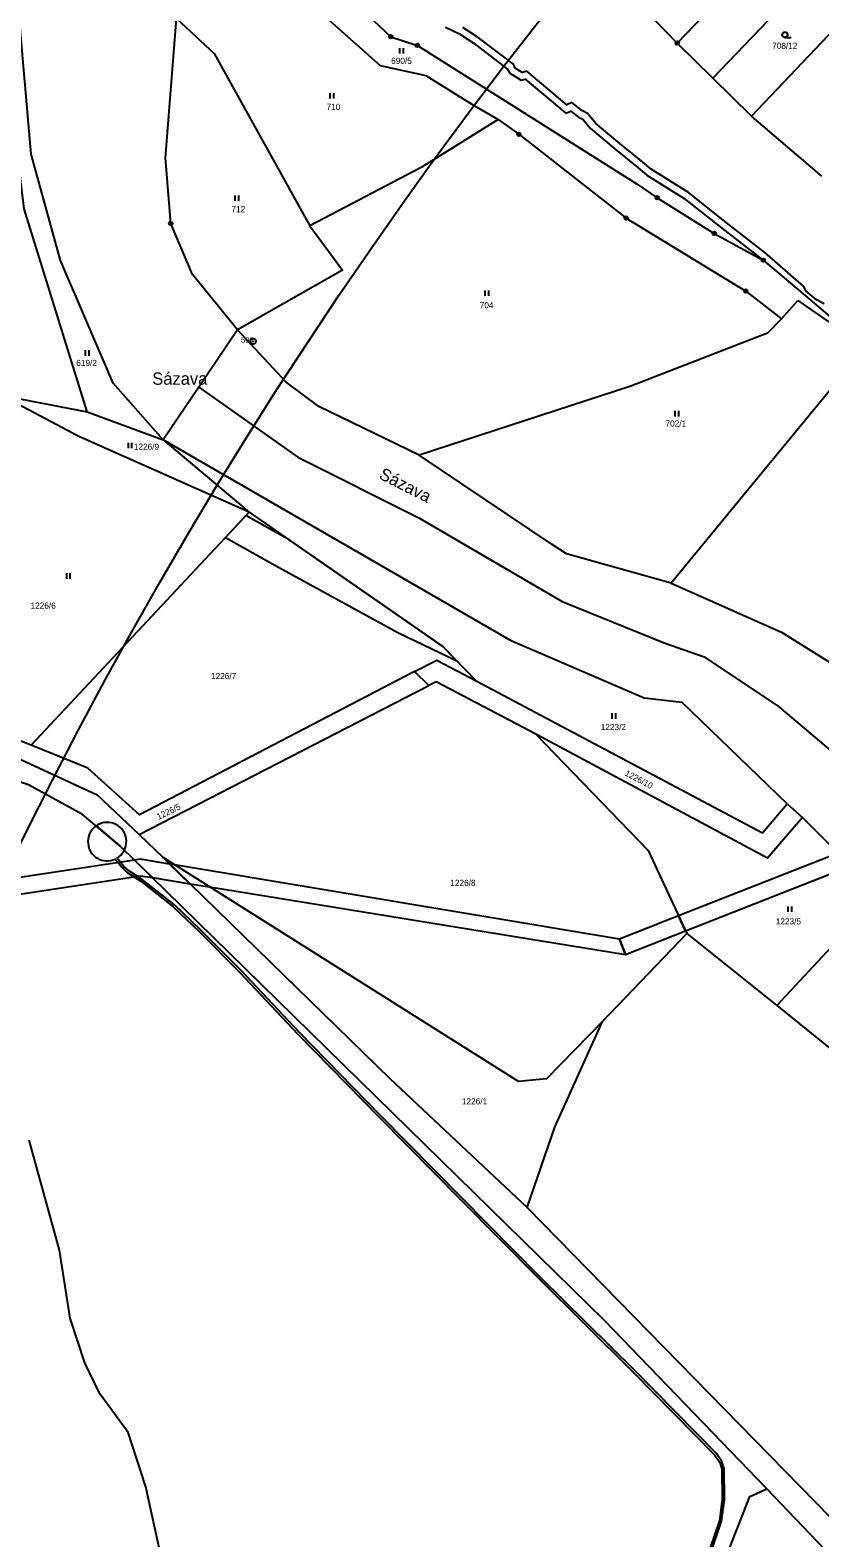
# Model space of a CAD drawing. Extents: x -680203 to -673936, y -1102717 to -1093650.
# Drawn here: x -677570.1 to -677352.7, y -1099023.8 to -1098609.1 of the extents above; entities that cross this region are included whole.
import ezdxf

# ---------------------------------------------------------------- set-up
doc = ezdxf.new("R2010")
doc.units = 0
for name, color, linetype in [('_Ideová část', 7, 'Continuous'), ('SOxx02xx_Koleje_param další_Popis10', 7, 'Continuous'), ('SOxx02xx_Staničení_Popis10', 7, 'Continuous'), ('SOxxxxxx_Koleje_hlavní_body_Popis10', 7, 'Continuous'), ('SOxxxxxx_Koleje_LN_parametry_Popis10', 7, 'Continuous'), ('SOxxxxxx_Osa_bod_P', 7, 'Continuous'), ('x_prac', 7, 'Continuous')]:
    doc.layers.add(name, color=color, linetype=linetype)

msp = doc.modelspace()

# ---------------------------------------------------------------- linework, layer by layer
at = {"layer": '_Ideová část'}
msp.add_circle((-676417.7, -1099401.52), 1287.12, dxfattribs=at)
at = {"layer": 'SOxx02xx_Koleje_param další_Popis10'}
for centre, radius in [((-677470.78, -1098610.89), 0.5), ((-677470.78, -1098610.89), 0.0303), ((-677463.5, -1098613.26), 0.5), ((-677463.5, -1098613.26), 0.0303), ((-677392, -1098612.62), 0.5), ((-677392, -1098612.62), 0.0303), ((-677435.58, -1098637.69), 0.5), ((-677435.58, -1098637.69), 0.0303), ((-677397.5, -1098655.19), 0.5), ((-677397.5, -1098655.19), 0.0303), ((-677531.37, -1098662.26), 0.5), ((-677406.06, -1098660.75), 0.5), ((-677406.06, -1098660.75), 0.0303), ((-677531.37, -1098662.26), 0.0303), ((-677381.81, -1098665), 0.5), ((-677381.81, -1098665), 0.0303), ((-677368.33, -1098672.35), 0.5), ((-677368.33, -1098672.35), 0.0303), ((-677373.11, -1098680.85), 0.5), ((-677373.11, -1098680.85), 0.0303), ((-677508.7, -1098694.67), 0.75), ((-677508.7, -1098694.67), 0.03)]:
    msp.add_circle(centre, radius, dxfattribs=at)
at = {"layer": 'SOxxxxxx_Koleje_hlavní_body_Popis10'}
for p, q in [((-677362.35, -1098611.09), (-677360.6, -1098611.09)), ((-677468.34, -1098615.5), (-677468.34, -1098614)), ((-677467.34, -1098615.5), (-677467.34, -1098614)), ((-677487.51, -1098627.91), (-677487.51, -1098626.41)), ((-677486.51, -1098627.91), (-677486.51, -1098626.41)), ((-677513.63, -1098656.03), (-677513.63, -1098654.53)), ((-677512.63, -1098656.03), (-677512.63, -1098654.53)), ((-677444.87, -1098682.19), (-677444.87, -1098680.69)), ((-677443.87, -1098682.19), (-677443.87, -1098680.69)), ((-677554.82, -1098698.64), (-677554.82, -1098697.14)), ((-677553.82, -1098698.64), (-677553.82, -1098697.14)), ((-677392.55, -1098715.32), (-677392.55, -1098713.82)), ((-677391.55, -1098715.32), (-677391.55, -1098713.82)), ((-677543.04, -1098724.08), (-677543.04, -1098722.58)), ((-677542.04, -1098724.08), (-677542.04, -1098722.58)), ((-677560.01, -1098759.98), (-677560.01, -1098758.48)), ((-677559.01, -1098759.98), (-677559.01, -1098758.48)), ((-677409.85, -1098798.51), (-677409.85, -1098797.01)), ((-677408.85, -1098798.51), (-677408.85, -1098797.01)), ((-677361.42, -1098851.66), (-677361.42, -1098850.16)), ((-677360.42, -1098851.66), (-677360.42, -1098850.16))]:
    msp.add_line(p, q, dxfattribs=at)
msp.add_circle((-677362.35, -1098610.34), 0.75, dxfattribs=at)
at = {"layer": 'SOxxxxxx_Koleje_LN_parametry_Popis10'}
for points in [[(-677455.76, -1098608.29), (-677451.93, -1098610.1), (-677447.91, -1098612.75), (-677438.66, -1098619.76), (-677438.09, -1098620.94), (-677434.92, -1098622.87), (-677433.86, -1098622.54), (-677422.66, -1098631.93), (-677421.3, -1098631.32), (-677419.14, -1098632.97), (-677417.94, -1098633.56), (-677415.85, -1098636.16), (-677409.05, -1098641.78), (-677402.7, -1098646.93), (-677400.32, -1098648.94), (-677390.08, -1098655.35), (-677379.73, -1098663.57), (-677369.1, -1098671.78), (-677368.33, -1098672.35), (-677357.29, -1098681.62), (-677350.63, -1098687.31)], [(-677351.57, -1098684.36), (-677353.69, -1098683.23), (-677356.6, -1098680.76), (-677357.11, -1098679.55), (-677367.84, -1098670.24), (-677378.49, -1098661.99), (-677388.92, -1098653.71), (-677399.14, -1098647.32), (-677401.42, -1098645.39), (-677407.79, -1098640.24), (-677414.41, -1098634.74), (-677416.66, -1098631.96), (-677418.08, -1098631.27), (-677421.02, -1098629), (-677422.34, -1098629.59), (-677433.4, -1098620.32), (-677434.64, -1098620.69), (-677436.55, -1098619.54), (-677437.08, -1098618.46), (-677446.75, -1098611.11), (-677450.95, -1098608.36)], [(-677386.18, -1099038.05), (-677379.78, -1099019.22), (-677378.98, -1099013.34), (-677379.11, -1099004.88), (-677379.72, -1099002.83), (-677381.17, -1099000.67), (-677403.75, -1098977.75), (-677429.85, -1098951.92), (-677451.25, -1098930.3), (-677473.71, -1098907.56), (-677495.93, -1098884.83), (-677511.98, -1098867.77), (-677523.12, -1098856.62), (-677530.37, -1098849.68), (-677539.25, -1098842.71), (-677543.01, -1098840.29), (-677544.34, -1098839.05), (-677546.16, -1098836.84), (-677545.66, -1098836.51), (-677545.2, -1098836.11), (-677544.79, -1098835.68), (-677544.43, -1098835.19), (-677544.13, -1098834.67), (-677545.29, -1098833.54), (-677551.9, -1098827.97), (-677552.39, -1098828.36), (-677552.83, -1098828.8), (-677553.22, -1098829.29), (-677553.55, -1098829.82), (-677553.81, -1098830.39), (-677554, -1098830.99), (-677554.12, -1098831.6), (-677554.17, -1098832.22), (-677554.14, -1098832.85), (-677554.04, -1098833.47), (-677553.87, -1098834.07), (-677553.63, -1098834.64), (-677553.32, -1098835.19), (-677552.95, -1098835.69), (-677552.53, -1098836.15), (-677552.05, -1098836.55), (-677551.53, -1098836.9), (-677550.97, -1098837.18), (-677550.38, -1098837.39), (-677549.77, -1098837.53), (-677549.15, -1098837.6), (-677548.52, -1098837.59), (-677547.9, -1098837.51), (-677547.3, -1098837.36), (-677546.71, -1098837.14), (-677544.78, -1098839.47), (-677543.37, -1098840.77), (-677539.59, -1098843.19), (-677530.77, -1098850.14), (-677523.54, -1098857.04), (-677512.42, -1098868.19), (-677496.37, -1098885.25), (-677474.13, -1098907.98), (-677451.67, -1098930.72), (-677430.27, -1098952.34), (-677404.17, -1098978.17), (-677381.63, -1099001.05), (-677380.26, -1099003.09), (-677379.71, -1099004.98), (-677379.58, -1099013.3), (-677380.36, -1099019.08), (-677386.76, -1099037.89)]]:
    msp.add_lwpolyline(points, dxfattribs=at)
for points in [[(-677516.32, -1098748.61), (-677502.7, -1098756.25), (-677468.92, -1098774.74), (-677452.67, -1098782.55), (-677456.46, -1098778.6), (-677498.82, -1098749.25), (-677510.7, -1098742.59)], [(-677551.9, -1098827.97), (-677545.29, -1098833.54), (-677544.13, -1098834.67), (-677543.88, -1098834.08), (-677543.7, -1098833.47), (-677543.6, -1098832.85), (-677543.57, -1098832.21), (-677543.62, -1098831.58), (-677543.74, -1098830.95), (-677543.94, -1098830.35), (-677544.21, -1098829.77), (-677544.55, -1098829.23), (-677544.95, -1098828.74), (-677545.41, -1098828.29), (-677545.91, -1098827.91), (-677546.46, -1098827.59), (-677547.04, -1098827.33), (-677547.65, -1098827.15), (-677548.28, -1098827.04), (-677548.92, -1098827.01), (-677549.55, -1098827.05), (-677550.18, -1098827.18), (-677550.78, -1098827.37), (-677551.36, -1098827.64)], [(-677391.61, -1098852.76), (-677389.71, -1098856.85), (-677344.23, -1098838.97), (-677347.69, -1098835.5)], [(-677594.16, -1098845.41), (-677594.95, -1098847.04), (-677591.76, -1098849.59), (-677539.68, -1098841.69), (-677536.43, -1098842.22), (-677541.36, -1098837.39)], [(-677541.36, -1098837.39), (-677536.43, -1098842.22), (-677526.1, -1098843.89), (-677531.67, -1098838.47), (-677539.66, -1098837.13)], [(-677531.67, -1098838.47), (-677526.1, -1098843.89), (-677520.66, -1098844.77), (-677406.24, -1098863.34), (-677407.88, -1098859.16), (-677530.32, -1098838.69)], [(-677391.61, -1098852.76), (-677407.88, -1098859.16), (-677406.24, -1098863.34), (-677389.71, -1098856.85)]]:
    msp.add_lwpolyline(points, close=True, dxfattribs=at)
at = {"layer": 'x_prac'}
for p, q in [((-677392, -1098612.62), (-677364.71, -1098584.23)), ((-677382.23, -1098622.28), (-677352.75, -1098591.51)), ((-677392, -1098612.62), (-677401.45, -1098602.97)), ((-677371.58, -1098632.77), (-677341.23, -1098600.84)), ((-677382.23, -1098622.28), (-677392, -1098612.62)), ((-677371.58, -1098632.77), (-677382.23, -1098622.28)), ((-677441.3, -1098633.68), (-677435.58, -1098637.69)), ((-677352.23, -1098649.23), (-677371.58, -1098632.77)), ((-677525.4, -1098676.32), (-677531.37, -1098662.26)), ((-677525.4, -1098676.32), (-677531.37, -1098662.26)), ((-677513.03, -1098691.52), (-677525.4, -1098676.32)), ((-677513.03, -1098691.52), (-677525.4, -1098676.32)), ((-677363.27, -1098688.5), (-677358.79, -1098683.47)), ((-677358.79, -1098683.47), (-677340.25, -1098696.29)), ((-677513.03, -1098691.52), (-677523.65, -1098707.25)), ((-677513.03, -1098691.52), (-677523.65, -1098707.25)), ((-677340.25, -1098696.29), (-677393.67, -1098761.23)), ((-677533.45, -1098721.78), (-677547.26, -1098706.22)), ((-677523.65, -1098707.25), (-677533.45, -1098721.78)), ((-677523.65, -1098707.25), (-677533.45, -1098721.78)), ((-677578.14, -1098709.44), (-677554.39, -1098714.03)), ((-677578.14, -1098709.44), (-677554.39, -1098714.03)), ((-677554.39, -1098714.03), (-677533.45, -1098721.78)), ((-677554.39, -1098714.03), (-677533.45, -1098721.78)), ((-677533.45, -1098721.78), (-677509.81, -1098741.64)), ((-677569.76, -1098805.74), (-677509.81, -1098741.64)), ((-677460.35, -1098789.36), (-677464.33, -1098785.48)), ((-677540.1, -1098830.38), (-677460.35, -1098789.36)), ((-677569.76, -1098805.74), (-677602.65, -1098793.14)), ((-677361.75, -1098821.91), (-677357.51, -1098825.67)), ((-677336.28, -1098846.92), (-677357.51, -1098825.67)), ((-677540.1, -1098830.38), (-677533.48, -1098836.7)), ((-677336.28, -1098846.92), (-677364.55, -1098877.39)), ((-677412.57, -1098881.81), (-677389.35, -1098857.62)), ((-677389.35, -1098857.62), (-677364.55, -1098877.39)), ((-677561.98, -1098944.73), (-677570.35, -1098914.44)), ((-677561.98, -1098944.73), (-677570.35, -1098914.44)), ((-677305.37, -1099074.97), (-677367.32, -1099010.38))]:
    msp.add_line(p, q, dxfattribs=at)
for points in [[(-677542.08, -1098549.23), (-677506.39, -1098575.18), (-677501.47, -1098581.06), (-677499.53, -1098583.76), (-677470.78, -1098610.89), (-677463.5, -1098613.26), (-677403.05, -1098651.43), (-677397.5, -1098655.19), (-677381.81, -1098665), (-677368.33, -1098672.35), (-677357.29, -1098681.62), (-677350.63, -1098687.31), (-677347.19, -1098690.31), (-677340.25, -1098696.29)], [(-677547.26, -1098706.22), (-677561.71, -1098672.43), (-677569.82, -1098643.17), (-677573.17, -1098604.17), (-677575.48, -1098567.84), (-677584.48, -1098549.87)], [(-677532.52, -1098568.52), (-677499.94, -1098595.4), (-677473.71, -1098618.83), (-677461.13, -1098621.56), (-677448.52, -1098629.47), (-677441.3, -1098633.68)], [(-677554.39, -1098714.03), (-677571.75, -1098658.2), (-677581.21, -1098580.72)], [(-677531.37, -1098662.26), (-677532.79, -1098644.23), (-677529.83, -1098605.89)], [(-677531.37, -1098662.26), (-677532.79, -1098644.23), (-677529.83, -1098605.89)], [(-677529.83, -1098605.89), (-677519.43, -1098615.53), (-677493.05, -1098662.91)], [(-677441.3, -1098633.68), (-677462.46, -1098646.89), (-677493.05, -1098662.91)], [(-677435.58, -1098637.69), (-677406.06, -1098660.75), (-677373.11, -1098680.85), (-677363.27, -1098688.5)], [(-677493.05, -1098662.91), (-677484.1, -1098675.1), (-677513.03, -1098691.52)], [(-677363.27, -1098688.5), (-677367.13, -1098692.46), (-677404.79, -1098707), (-677462.97, -1098726)], [(-677462.97, -1098726), (-677490.65, -1098712.6), (-677499.63, -1098705.9), (-677513.03, -1098691.52)], [(-677523.65, -1098707.25), (-677496.36, -1098726.5), (-677463.12, -1098743.24), (-677423.63, -1098766.22), (-677395.62, -1098777.6), (-677384.54, -1098781.45), (-677364.12, -1098795.14), (-677343.96, -1098812.15), (-677319.92, -1098839.94), (-677274.77, -1098889.8), (-677223.43, -1098939.53), (-677159.19, -1099000.98), (-677144.28, -1099017.61)], [(-677523.65, -1098707.25), (-677496.36, -1098726.5), (-677463.12, -1098743.24), (-677423.63, -1098766.22), (-677395.62, -1098777.6), (-677384.54, -1098781.45), (-677364.12, -1098795.14), (-677343.96, -1098812.15), (-677319.92, -1098839.94), (-677274.77, -1098889.8), (-677223.43, -1098939.53), (-677159.19, -1099000.98), (-677144.28, -1099017.61)], [(-677509.81, -1098741.64), (-677556.65, -1098720.86), (-677578.14, -1098709.44)], [(-677361.75, -1098821.91), (-677390.59, -1098794), (-677401.1, -1098792.87), (-677437.51, -1098777.19), (-677533.45, -1098721.78)], [(-677393.67, -1098761.23), (-677422.46, -1098753.16), (-677426.42, -1098750.56), (-677462.97, -1098726)], [(-677509.81, -1098741.64), (-677456.46, -1098778.6), (-677447.36, -1098788.08)], [(-677393.67, -1098761.23), (-677363.29, -1098774.69), (-677348.64, -1098783.88), (-677336.96, -1098795.11)], [(-677464.33, -1098785.48), (-677539.95, -1098824.98), (-677554.23, -1098812.13), (-677569.76, -1098805.74)], [(-677464.33, -1098785.48), (-677458.11, -1098782.35), (-677447.36, -1098788.08)], [(-677430.9, -1098802.77), (-677458.37, -1098788.34), (-677460.35, -1098789.36)], [(-677447.36, -1098788.08), (-677368.49, -1098829.91), (-677361.75, -1098821.91)], [(-677616.47, -1098798.15), (-677605.01, -1098798.89), (-677573.6, -1098809.3), (-677551.64, -1098819.43), (-677540.1, -1098830.38)], [(-677357.51, -1098825.67), (-677367.14, -1098836.84), (-677430.9, -1098802.77)], [(-677430.9, -1098802.77), (-677400, -1098834.72), (-677389.35, -1098857.62)], [(-677367.32, -1099010.38), (-677412.02, -1098964.01), (-677515.43, -1098862.79), (-677545.29, -1098833.54), (-677555.64, -1098824.82), (-677570.54, -1098816.67), (-677578.95, -1098813.94), (-677580.07, -1098816.11)], [(-677412.57, -1098881.81), (-677427.96, -1098897.59), (-677435.67, -1098898.31), (-677533.48, -1098836.7)], [(-677533.48, -1098836.7), (-677471.1, -1098897.48), (-677433.31, -1098932.92)], [(-677364.55, -1098877.39), (-677349.4, -1098889.6), (-677348.27, -1098885.71), (-677324.44, -1098890.73), (-677300.38, -1098914.33)], [(-677433.31, -1098932.92), (-677425.63, -1098910.89), (-677412.57, -1098881.81)], [(-677433.31, -1098932.92), (-677320.68, -1099048), (-677268.36, -1099103.79), (-677151.36, -1099228.44), (-677023.43, -1099362.67), (-676953.03, -1099435.84), (-676912.49, -1099477.46), (-676747.09, -1099565.35), (-676744.04, -1099568.39), (-676741.98, -1099577.46), (-676741.98, -1099581.73), (-676745.33, -1099599.57), (-676747, -1099620.91), (-676717.59, -1099627.77), (-676700.45, -1099640.19), (-676689.94, -1099647.2), (-676677.44, -1099668.39), (-676650.32, -1099692.78), (-676609.86, -1099712.22), (-676593.4, -1099759.48)], [(-677538.27, -1099009.82), (-677543.1, -1098994.84), (-677550.87, -1098984.21), (-677554.98, -1098975.68), (-677559.01, -1098963.4), (-677561.98, -1098944.73)], [(-677538.27, -1099009.82), (-677543.1, -1098994.84), (-677550.87, -1098984.21), (-677554.98, -1098975.68), (-677559.01, -1098963.4), (-677561.98, -1098944.73)], [(-677500.13, -1099123.21), (-677511.54, -1099081.95), (-677522.16, -1099057.83), (-677532.17, -1099037.37), (-677538.27, -1099009.82)], [(-677500.13, -1099123.21), (-677511.54, -1099081.95), (-677522.16, -1099057.83), (-677532.17, -1099037.37), (-677538.27, -1099009.82)], [(-677355.98, -1099108.86), (-677396.75, -1099094.09), (-677402.9, -1099091.23), (-677372.02, -1099012.48), (-677367.32, -1099010.38)]]:
    msp.add_lwpolyline(points, dxfattribs=at)

# ---------------------------------------------------------------- texts
at = {"layer": 'SOxx02xx_Koleje_param další_Popis10'}
msp.add_text('506', height=1.5, dxfattribs=at).set_placement((-677512.04, -1098695.04))
at = {"layer": 'SOxx02xx_Staničení_Popis10'}
msp.add_text('Sázava', height=3.4, dxfattribs=at).set_placement((-677536.46, -1098706.62))
msp.add_text('Sázava', height=3.4, rotation=333, dxfattribs=at).set_placement((-677474.32, -1098732.29))
at = {"layer": 'SOxxxxxx_Osa_bod_P'}
for s, p in [('708/12', (-677365.87, -1098614.22)), ('690/5', (-677470.72, -1098618.36)), ('710', (-677488.5, -1098631.03)), ('712', (-677514.67, -1098659.16)), ('704', (-677446.34, -1098685.58)), ('619/2', (-677557.37, -1098701.47)), ('702/1', (-677395.22, -1098718.14)), ('1226/9', (-677541.53, -1098724.51)), ('1226/6', (-677569.95, -1098768.22)), ('1226/7', (-677520.29, -1098787.61)), ('1223/2', (-677413.04, -1098801.64)), ('1226/8', (-677454.44, -1098844.5)), ('1223/5', (-677364.88, -1098855.09)), ('1226/1', (-677451.25, -1098904.59))]:
    msp.add_text(s, height=1.7, dxfattribs=at).set_placement(p)
for s, rotation, p in [('1226/10', 332, (-677406.55, -1098814.01)), ('1226/5', 26, (-677534.7, -1098826.33))]:
    msp.add_text(s, height=1.7, rotation=rotation, dxfattribs=at).set_placement(p)

doc.saveas('drawing.dxf')
